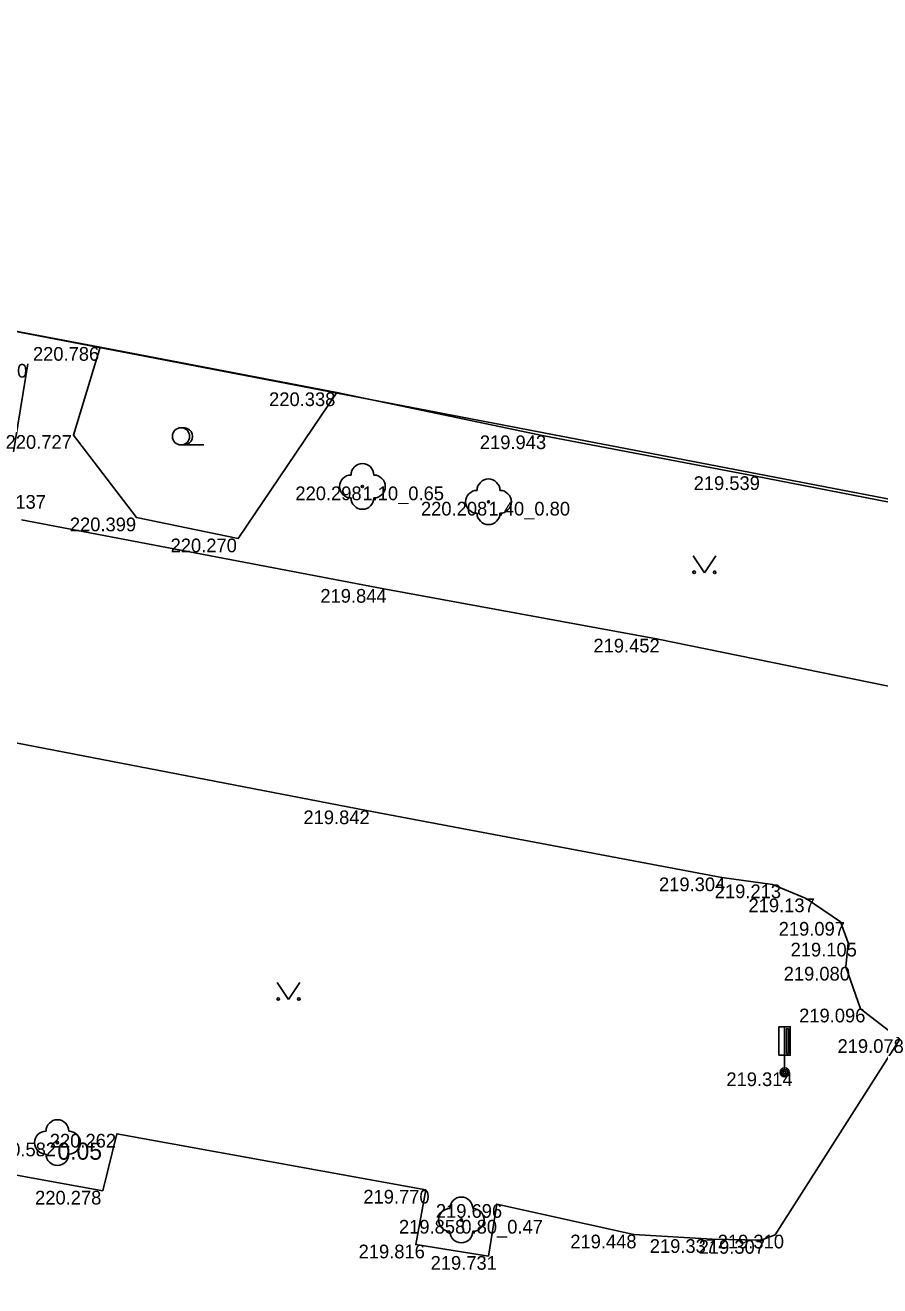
# Model space of a CAD drawing. Extents: x -599516 to -599132, y -1163668 to -1163119.
# Drawn here: x -599275.68 to -599256.97, y -1163188.81 to -1163161.2 of the extents above; entities that cross this region are included whole.
import ezdxf

# ---------------------------------------------------------------- set-up
doc = ezdxf.new("R2010")
doc.units = 0
for name, color, linetype in [('_ZEMERENI OBLAST', 7, 'Continuous'), ('Bod-oznac1', 7, 'Continuous'), ('Bod-vyska1', 7, 'Continuous'), ('Bod-vyska2', 7, 'Continuous'), ('Z_cela-hrobu-dolni-linie', 7, 'Continuous'), ('Z_komunikace', 7, 'Continuous'), ('Z_kultury-znacky', 7, 'Continuous'), ('Z_nove-stromy-prumer-kmene', 7, 'Continuous'), ('Z_obvod-kmene-spodek-ve-vysce1_2m', 7, 'Continuous'), ('Z_stromy-kere', 7, 'Continuous'), ('Z_stromy-nove-vysazene', 7, 'Continuous'), ('Z_zdi', 7, 'Continuous'), ('Z_zdi-ohradni', 7, 'Continuous'), ('Z_zelen-obvod', 7, 'Continuous'), ('Z_znacky-ostatni-orientacni-sloupek', 7, 'Continuous')]:
    doc.layers.add(name, color=color, linetype=linetype)

msp = doc.modelspace()

# ---------------------------------------------------------------- linework, layer by layer
at = {"layer": '_ZEMERENI OBLAST'}
msp.add_lwpolyline([(-599224.438, -1163495.846), (-599230.06, -1163390.87), (-599230.844, -1163376.763), (-599221.12, -1163376.319), (-599223.618, -1163350.986), (-599233.018, -1163351.47), (-599238.649, -1163235.236), (-599241.76, -1163178.74), (-599235.422, -1163177.496), (-599237.24, -1163165.98), (-599246.5, -1163164.914), (-599246.21, -1163173.61), (-599310.76, -1163161.2)], dxfattribs=at)
at = {"layer": 'Bod-oznac1'}
for p, q in [((-599274.037, -1163168.248), (-599274.037, -1163168.248)), ((-599275.616, -1163168.617), (-599275.616, -1163168.617)), ((-599268.858, -1163169.241), (-599268.858, -1163169.241)), ((-599274.622, -1163170.177), (-599274.622, -1163170.177)), ((-599264.359, -1163170.184), (-599264.359, -1163170.184)), ((-599259.691, -1163171.079), (-599259.691, -1163171.079)), ((-599268.295, -1163171.302), (-599268.295, -1163171.302)), ((-599265.536, -1163171.638), (-599265.536, -1163171.638)), ((-599273.242, -1163171.983), (-599273.242, -1163171.983)), ((-599271.014, -1163172.443), (-599271.014, -1163172.443)), ((-599267.827, -1163173.547), (-599267.827, -1163173.547)), ((-599261.861, -1163174.637), (-599261.861, -1163174.637)), ((-599268.208, -1163178.397), (-599268.208, -1163178.397)), ((-599260.428, -1163179.865), (-599260.428, -1163179.865)), ((-599259.321, -1163180.018), (-599259.321, -1163180.018)), ((-599258.581, -1163180.325), (-599258.581, -1163180.325)), ((-599257.829, -1163180.839), (-599257.829, -1163180.839)), ((-599257.664, -1163181.295), (-599257.664, -1163181.295)), ((-599257.713, -1163181.822), (-599257.713, -1163181.822)), ((-599257.395, -1163182.738), (-599257.395, -1163182.738)), ((-599259.055, -1163184.134), (-599259.055, -1163184.134)), ((-599273.67, -1163185.479), (-599273.67, -1163185.479)), ((-599274.971, -1163185.671), (-599274.971, -1163185.671)), ((-599273.979, -1163186.727), (-599273.979, -1163186.727)), ((-599266.907, -1163186.706), (-599266.907, -1163186.706)), ((-599265.356, -1163187.018), (-599265.356, -1163187.018)), ((-599266.13, -1163187.364), (-599266.13, -1163187.364)), ((-599262.357, -1163187.687), (-599262.357, -1163187.687)), ((-599259.259, -1163187.688), (-599259.259, -1163187.688)), ((-599267.128, -1163187.906), (-599267.128, -1163187.906)), ((-599260.638, -1163187.786), (-599260.638, -1163187.786)), ((-599259.57, -1163187.805), (-599259.57, -1163187.805)), ((-599265.539, -1163188.155), (-599265.539, -1163188.155))]:
    msp.add_line(p, q, dxfattribs=at)
at = {"layer": 'Z_cela-hrobu-dolni-linie'}
msp.add_lwpolyline([(-599281.07, -1163170.559), (-599281.091, -1163170.741), (-599280.783, -1163170.8), (-599280.774, -1163170.755), (-599276.489, -1163171.585), (-599276.516, -1163171.694), (-599276.035, -1163171.789), (-599275.949, -1163171.319), (-599276.06, -1163171.302), (-599275.616, -1163168.617)], dxfattribs=at)
at = {"layer": 'Z_komunikace'}
for points in [[(-599275.755, -1163172.03), (-599267.827, -1163173.547), (-599261.861, -1163174.637), (-599253.603, -1163176.328), (-599249.081, -1163177.388)], [(-599279.275, -1163184.019), (-599276.985, -1163184.901), (-599277.196, -1163185.63), (-599276.518, -1163186.264), (-599273.979, -1163186.727), (-599273.67, -1163185.479), (-599266.907, -1163186.706), (-599267.128, -1163187.906), (-599265.539, -1163188.155), (-599265.356, -1163187.018), (-599262.357, -1163187.687), (-599260.638, -1163187.786), (-599259.57, -1163187.805), (-599259.259, -1163187.688), (-599256.531, -1163183.407), (-599257.395, -1163182.738), (-599257.713, -1163181.822), (-599257.664, -1163181.295), (-599257.829, -1163180.839), (-599258.581, -1163180.325), (-599259.321, -1163180.018), (-599260.428, -1163179.865), (-599268.208, -1163178.397), (-599277.928, -1163176.521)]]:
    msp.add_lwpolyline(points, dxfattribs=at)
at = {"layer": 'Z_kultury-znacky'}
for p, q in [((-599272.266, -1163170.392), (-599271.766, -1163170.392)), ((-599261.059, -1163172.818), (-599260.809, -1163173.193)), ((-599260.809, -1163173.193), (-599260.559, -1163172.818)), ((-599270.163, -1163182.164), (-599269.913, -1163182.539)), ((-599269.913, -1163182.539), (-599269.663, -1163182.164))]:
    msp.add_line(p, q, dxfattribs=at)
for centre, radius in [((-599272.266, -1163170.204), 0.188), ((-599261.034, -1163173.18), 0.028), ((-599260.584, -1163173.18), 0.028), ((-599270.138, -1163182.526), 0.028), ((-599269.688, -1163182.526), 0.028)]:
    msp.add_circle(centre, radius, dxfattribs=at)
msp.add_arc((-599272.203, -1163170.204), 0.188, 260.4059, 99.5941, dxfattribs=at)
at = {"layer": 'Z_stromy-kere'}
for centre in [(-599268.295, -1163171.302), (-599265.536, -1163171.638), (-599266.13, -1163187.364)]:
    msp.add_circle(centre, 0.025, dxfattribs=at)
for centre, start, end in [((-599268.295, -1163171.052), 0, 180), ((-599268.545, -1163171.302), 90, 270), ((-599268.045, -1163171.302), 270, 90), ((-599265.536, -1163171.388), 0, 180), ((-599265.786, -1163171.638), 90, 270), ((-599265.286, -1163171.638), 270, 90), ((-599268.295, -1163171.552), 180, 0), ((-599265.536, -1163171.888), 180, 0), ((-599266.13, -1163187.114), 0, 180), ((-599266.38, -1163187.364), 90, 270), ((-599265.88, -1163187.364), 270, 90), ((-599266.13, -1163187.614), 180, 0)]:
    msp.add_arc(centre, 0.25, start, end, dxfattribs=at)
at = {"layer": 'Z_stromy-nove-vysazene'}
msp.add_circle((-599274.971, -1163185.671), 0.025, dxfattribs=at)
for centre, start, end in [((-599274.971, -1163185.421), 0, 180), ((-599275.221, -1163185.671), 90, 270), ((-599274.721, -1163185.671), 270, 90), ((-599274.971, -1163185.921), 180, 0)]:
    msp.add_arc(centre, 0.25, start, end, dxfattribs=at)
at = {"layer": 'Z_zdi'}
msp.add_lwpolyline([(-599275.616, -1163168.617), (-599276.06, -1163171.302), (-599275.949, -1163171.319), (-599276.035, -1163171.789), (-599276.516, -1163171.694), (-599276.489, -1163171.585), (-599280.774, -1163170.755)], dxfattribs=at)
at = {"layer": 'Z_zdi-ohradni'}
for points in [[(-599298.256, -1163163.544), (-599286.192, -1163165.95), (-599274.037, -1163168.248), (-599268.858, -1163169.241), (-599264.359, -1163170.184)], [(-599264.359, -1163170.184), (-599259.691, -1163171.079), (-599246.117, -1163173.72), (-599245.542, -1163174.392), (-599245.713, -1163174.545), (-599245.387, -1163174.943), (-599245.233, -1163175.11), (-599244.955, -1163174.875), (-599244.392, -1163174.413)]]:
    msp.add_lwpolyline(points, dxfattribs=at)
at = {"layer": 'Z_zelen-obvod'}
msp.add_lwpolyline([(-599268.858, -1163169.241), (-599271.014, -1163172.443), (-599273.242, -1163171.983), (-599274.622, -1163170.177), (-599274.037, -1163168.248)], dxfattribs=at)
at = {"layer": 'Z_znacky-ostatni-orientacni-sloupek'}
for p, q in [((-599259.18, -1163183.134), (-599259.18, -1163183.759)), ((-599259.18, -1163183.134), (-599259.055, -1163183.134)), ((-599259.18, -1163183.759), (-599259.055, -1163183.759)), ((-599259.055, -1163183.759), (-599259.055, -1163184.034))]:
    msp.add_line(p, q, dxfattribs=at)
for points in [[(-599259.055, -1163183.759), (-599258.93, -1163183.759), (-599258.93, -1163183.134), (-599259.055, -1163183.134)], [(-599259.013, -1163183.717), (-599258.973, -1163183.717), (-599258.973, -1163183.177), (-599259.013, -1163183.177)]]:
    msp.add_lwpolyline(points, close=True, dxfattribs=at)
for radius in [0.1, 0.065, 0.03]:
    msp.add_circle((-599259.055, -1163184.134), radius, dxfattribs=at)

# ---------------------------------------------------------------- texts
at = {"layer": 'Bod-vyska1'}
for s, p in [('220.786', (-599275.507, -1163168.548)), ('220.680', (-599277.082, -1163168.917)), ('220.338', (-599270.338, -1163169.541)), ('220.727', (-599276.105, -1163170.477)), ('219.943', (-599265.725, -1163170.484)), ('219.539', (-599261.046, -1163171.379)), ('220.298', (-599269.763, -1163171.602)), ('220.208', (-599267.014, -1163171.938)), ('220.399', (-599274.699, -1163172.283)), ('220.270', (-599272.494, -1163172.743)), ('219.844', (-599269.216, -1163173.847)), ('219.452', (-599263.239, -1163174.937)), ('219.842', (-599269.586, -1163178.697)), ('219.304', (-599261.804, -1163180.165)), ('219.213', (-599260.583, -1163180.318)), ('219.137', (-599259.845, -1163180.625)), ('219.097', (-599259.184, -1163181.139)), ('219.105', (-599258.924, -1163181.595)), ('219.080', (-599259.075, -1163182.122)), ('219.096', (-599258.737, -1163183.038)), ('219.078', (-599257.897, -1163183.707)), ('219.314', (-599260.329, -1163184.434)), ('220.262', (-599275.138, -1163185.779)), ('220.582', (-599276.451, -1163185.971)), ('220.278', (-599275.46, -1163187.027)), ('219.770', (-599268.275, -1163187.006)), ('219.696', (-599266.688, -1163187.318)), ('219.858', (-599267.496, -1163187.664)), ('219.448', (-599263.746, -1163187.987)), ('219.310', (-599260.519, -1163187.988)), ('219.816', (-599268.379, -1163188.206)), ('219.337', (-599262.006, -1163188.086)), ('219.307', (-599260.936, -1163188.105)), ('219.731', (-599266.803, -1163188.455))]:
    msp.add_text(s, height=0.3, dxfattribs=at).set_placement(p)
at = {"layer": 'Bod-vyska2'}
msp.add_text('221.137', height=0.3, dxfattribs=at).set_placement((-599276.673, -1163171.789))
at = {"layer": 'Z_nove-stromy-prumer-kmene'}
msp.add_text('0.05', height=0.375, dxfattribs=at).set_placement((-599274.971, -1163186.046))
at = {"layer": 'Z_obvod-kmene-spodek-ve-vysce1_2m'}
for s, p in [('1.10_0.65', (-599268.295, -1163171.602)), ('1.40_0.80', (-599265.536, -1163171.938)), ('0.80_0.47', (-599266.13, -1163187.664))]:
    msp.add_text(s, height=0.3, dxfattribs=at).set_placement(p)

doc.saveas('drawing.dxf')
